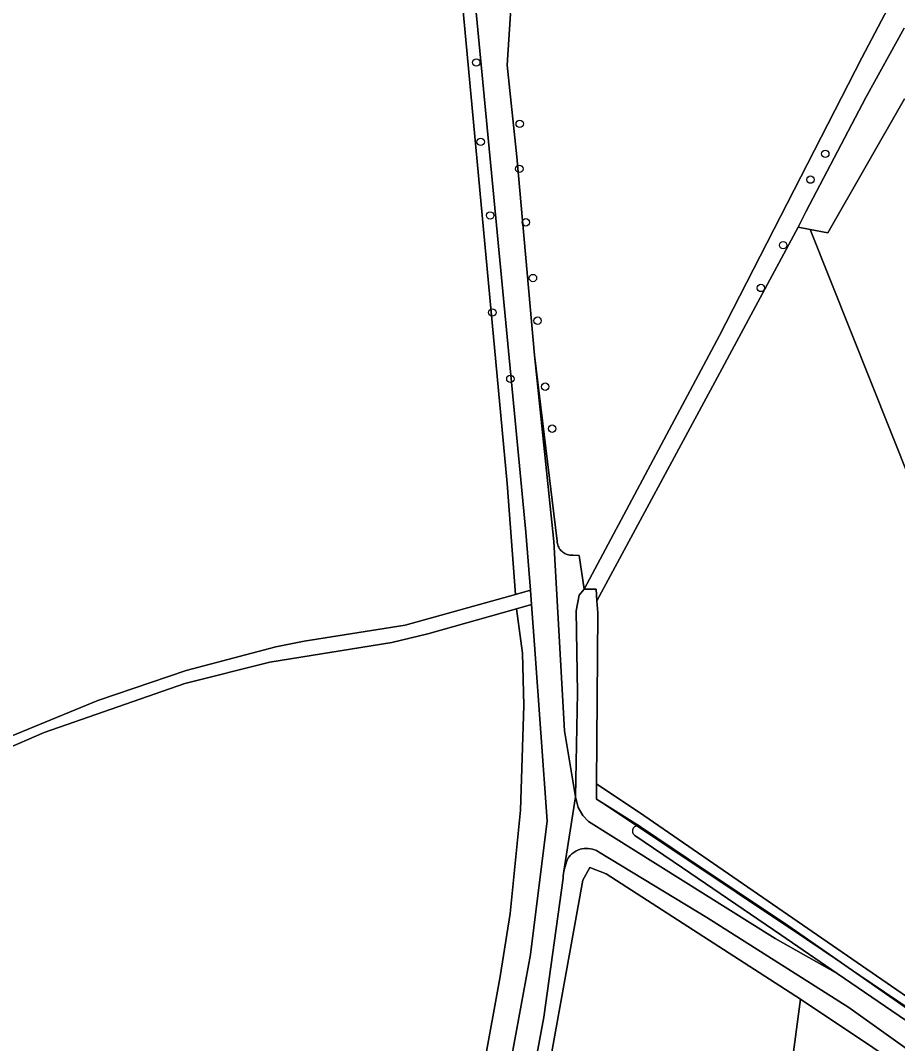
# Model space of a CAD drawing. Extents: x 162722 to 165104, y 384719 to 386284.
# Drawn here: x 164146 to 164262.4, y 385537.6 to 385673.3 of the extents above; entities that cross this region are included whole.
import ezdxf

# ---------------------------------------------------------------- set-up
doc = ezdxf.new("R2010")
doc.units = 0
for name, color, linetype in [('IMGEO_Boom', 7, 'Continuous'), ('IMGEO_Gemengd_bos', 7, 'Continuous'), ('IMGEO_Grasland_agrarisch', 7, 'Continuous'), ('IMGEO_Grasland_overig', 7, 'Continuous'), ('IMGEO_Groenvoorziening', 7, 'Continuous'), ('IMGEO_Hek', 7, 'Continuous'), ('IMGEO_Loofbos', 7, 'Continuous'), ('IMGEO_Rijbaan_lokaal_onverhard', 7, 'Continuous'), ('IMGEO_Voetpad_halfverhard', 7, 'Continuous'), ('IMGEO_Waterloop', 7, 'Continuous')]:
    doc.layers.add(name, color=color, linetype=linetype)

msp = doc.modelspace()

# ---------------------------------------------------------------- linework, layer by layer
at = {"layer": 'IMGEO_Boom'}
for centre in [(164206.51, 385667.75), (164212.27, 385659.62), (164207.09, 385657.23), (164252.81, 385655.64), (164212.22, 385653.63), (164250.85, 385652.21), (164208.34, 385647.46), (164213.09, 385646.54), (164247.22, 385643.52), (164214.03, 385639.15), (164244.27, 385637.83), (164208.64, 385634.58), (164214.64, 385633.49), (164211.03, 385625.77), (164215.65, 385624.73), (164216.57, 385619.16)]:
    msp.add_circle(centre, 0.489, dxfattribs=at)
at = {"layer": 'IMGEO_Gemengd_bos'}
msp.add_lwpolyline([(164137.77, 385575.48), (164156.3, 385583.08), (164168.01, 385587.08), (164179.92, 385590.22), (164183.69, 385590.95), (164197.08, 385593.06), (164211.69, 385597.16), (164210.59, 385611.87), (164203, 385693.59)], dxfattribs=at)
at = {"layer": 'IMGEO_Grasland_agrarisch'}
for points in [[(164211.06, 385674.22), (164210.61, 385667.41), (164211.91, 385655.22), (164214.22, 385628.93), (164217.23, 385604.24), (164217.24, 385604.07), (164217.27, 385603.9), (164217.31, 385603.73), (164217.37, 385603.57), (164217.44, 385603.42), (164217.52, 385603.27), (164217.62, 385603.13), (164217.73, 385603), (164217.85, 385602.88), (164217.98, 385602.77), (164218.11, 385602.67), (164218.26, 385602.58), (164218.42, 385602.51), (164218.58, 385602.45), (164218.74, 385602.41), (164218.91, 385602.38), (164219.08, 385602.37), (164219.25, 385602.37), (164219.35, 385602.38), (164220.17, 385602.31), (164220.84, 385597.86), (164238.78, 385631.51), (164257.64, 385668.37), (164289.66, 385729.19)], [(164263.33, 385662.94), (164253.13, 385645.14), (164250.82, 385645.59), (164301.81, 385517.67)]]:
    msp.add_lwpolyline(points, dxfattribs=at)
msp.add_lwpolyline([(164250.82, 385645.59), (164249.19, 385645.91), (164238.18, 385625.43), (164222.51, 385596.29), (164222.63, 385594.73), (164222.46, 385572.01), (164228.73, 385567.83), (164286.62, 385527.92), (164292.32, 385523.55), (164301.81, 385517.67)], close=True, dxfattribs=at)
at = {"layer": 'IMGEO_Grasland_overig'}
for points in [[(164263.29, 385672.3), (164258.18, 385663.13), (164250.24, 385647.93), (164249.19, 385645.91), (164250.82, 385645.59), (164253.13, 385645.14), (164263.33, 385662.94)], [(164138.74, 385574.33), (164149.18, 385578.85), (164167.84, 385585.33), (164179.12, 385588.15), (164195.3, 385590.79), (164200.07, 385591.94), (164211.83, 385595.26), (164213.83, 385595.83), (164213.68, 385597.72), (164211.69, 385597.16), (164197.08, 385593.06), (164183.69, 385590.95), (164179.92, 385590.22), (164168.01, 385587.08), (164156.3, 385583.08), (164137.77, 385575.48)], [(164286.62, 385527.92), (164228.73, 385567.83), (164222.46, 385572.01), (164222.45, 385569.97), (164228.26, 385566.35), (164228.3, 385566.32), (164234.68, 385562.04), (164247.99, 385553.11), (164265.3, 385541.03), (164267.96, 385539.18)]]:
    msp.add_lwpolyline(points, dxfattribs=at)
at = {"layer": 'IMGEO_Groenvoorziening'}
msp.add_lwpolyline([(164220.17, 385602.31), (164219.35, 385602.38), (164219.25, 385602.37), (164219.08, 385602.37), (164218.91, 385602.38), (164218.74, 385602.41), (164218.58, 385602.45), (164218.42, 385602.51), (164218.26, 385602.58), (164218.11, 385602.67), (164217.98, 385602.77), (164217.85, 385602.88), (164217.73, 385603), (164217.62, 385603.13), (164217.52, 385603.27), (164217.44, 385603.42), (164217.37, 385603.57), (164217.31, 385603.73), (164217.27, 385603.9), (164217.24, 385604.07), (164217.23, 385604.24), (164214.22, 385628.93), (164216.81, 385604.17), (164218.2, 385579.05), (164219.65, 385570.28), (164219.93, 385584.08), (164219.75, 385594.99), (164220.15, 385597.05), (164220.84, 385597.86)], close=True, dxfattribs=at)
for points in [[(164228.26, 385566.35), (164222.45, 385569.97), (164222.46, 385572.01), (164222.63, 385594.73), (164222.51, 385596.29), (164222.4, 385597.85), (164220.84, 385597.86), (164220.15, 385597.05), (164219.75, 385594.99), (164219.93, 385584.08), (164219.65, 385570.28), (164220.03, 385568.9), (164220.66, 385567.83), (164221.39, 385567), (164246.14, 385551.49), (164254.39, 385546.84)], [(164254.39, 385546.84), (164246.93, 385551.97), (164233.87, 385560.86), (164227.53, 385565.18)]]:
    msp.add_lwpolyline(points, dxfattribs=at)
msp.add_arc((164227.92, 385565.75), 0.692, 60.0684, 235.7452, dxfattribs=at)
at = {"layer": 'IMGEO_Hek'}
msp.add_lwpolyline([(164302.74, 385515.32), (164288.37, 385524.69), (164270.63, 385537.64), (164252.5, 385549.91), (164250.3, 385551.38), (164222.45, 385569.97), (164222.63, 385594.73)], dxfattribs=at)
at = {"layer": 'IMGEO_Loofbos'}
msp.add_lwpolyline([(164205.64, 385683.25), (164203, 385693.59), (164210.59, 385611.87), (164211.69, 385597.16), (164213.68, 385597.72), (164213.09, 385605.41)], close=True, dxfattribs=at)
for points in [[(164207.49, 385534.56), (164209.67, 385546.47), (164211.02, 385554.8), (164212.36, 385568.54), (164212.8, 385582.41), (164212.64, 385589.37), (164212.21, 385592.62), (164211.83, 385595.26), (164200.07, 385591.94), (164195.3, 385590.79), (164179.12, 385588.15), (164167.84, 385585.33), (164149.18, 385578.85), (164138.74, 385574.33)], [(164210, 385529.18), (164213.7, 385549.36), (164215.91, 385567.1), (164214.24, 385590.48), (164213.83, 385595.83), (164211.83, 385595.26), (164212.21, 385592.62), (164212.64, 385589.37), (164212.8, 385582.41), (164212.36, 385568.54), (164211.02, 385554.8), (164209.67, 385546.47), (164207.49, 385534.56)], [(164249.52, 385543.44), (164223.72, 385560.06), (164221.56, 385560.9), (164220.64, 385559.23), (164215.31, 385529.59), (164210.99, 385501.88), (164210.29, 385495.21), (164207.09, 385470.28), (164205.88, 385461.49), (164204.24, 385450.02), (164201.3, 385431.89), (164197.95, 385408.95), (164192.7, 385374.58), (164190.9, 385361.39), (164190.61, 385357.56), (164186.06, 385330.9), (164185.07, 385323.7), (164181.14, 385299.55)], [(164180.52, 385299.07), (164207.13, 385298.84), (164215.05, 385354.01), (164215.6, 385357.8), (164216.9, 385365.66), (164221.07, 385365.32), (164232.76, 385432.35), (164240.82, 385477.91), (164249.52, 385543.44)], [(164314.26, 385500), (164307, 385504.9), (164284.08, 385520.35), (164283.62, 385520.66), (164278.75, 385523.91), (164278.45, 385524.11), (164249.52, 385543.44), (164240.82, 385477.91), (164232.76, 385432.35), (164221.07, 385365.32), (164216.9, 385365.66), (164215.6, 385357.8), (164215.05, 385354.01), (164207.13, 385298.84), (164206.52, 385294.5), (164208.79, 385294.77), (164231.46, 385295.02), (164297.28, 385293.39), (164337.86, 385292.59), (164338.37, 385303.97), (164338.52, 385313.29), (164338.21, 385345.1)]]:
    msp.add_lwpolyline(points, dxfattribs=at)
at = {"layer": 'IMGEO_Rijbaan_lokaal_onverhard'}
msp.add_lwpolyline([(164264.42, 385539.97), (164254.39, 385546.84), (164246.14, 385551.49), (164221.39, 385567), (164220.66, 385567.83), (164220.03, 385568.9), (164219.65, 385570.28), (164218.14, 385560.43), (164218.28, 385561.05), (164218.47, 385561.65), (164218.72, 385562.22), (164218.77, 385562.29), (164218.98, 385562.52), (164219.2, 385562.73), (164219.45, 385562.92), (164219.71, 385563.08), (164219.98, 385563.23), (164220.27, 385563.34), (164220.52, 385563.4), (164220.8, 385563.44), (164221.09, 385563.45), (164221.37, 385563.44), (164221.65, 385563.4), (164221.93, 385563.34), (164222.2, 385563.26), (164222.46, 385563.15), (164222.71, 385563.01), (164222.95, 385562.86), (164237.1, 385554.27), (164255.94, 385542.34), (164278.85, 385525.95)], dxfattribs=at)
at = {"layer": 'IMGEO_Voetpad_halfverhard'}
for points in [[(164194.83, 385731.1), (164195.37, 385729.94), (164196.47, 385727.49), (164197.26, 385725.72), (164199.21, 385719.46), (164204.23, 385696.68), (164205.64, 385683.25), (164213.09, 385605.41), (164213.68, 385597.72), (164213.83, 385595.83), (164214.24, 385590.48), (164215.91, 385567.1), (164213.7, 385549.36), (164210, 385529.18)], [(164213.27, 385529.16), (164215.45, 385541.04), (164218.03, 385559.48), (164218.05, 385559.81), (164218.14, 385560.43), (164219.65, 385570.28), (164218.2, 385579.05), (164216.81, 385604.17), (164214.22, 385628.93), (164211.91, 385655.22), (164210.61, 385667.41), (164211.06, 385674.22), (164208.59, 385689.58), (164204.92, 385709.25), (164200.31, 385727.07), (164199.52, 385728.85), (164198.4, 385731.33)]]:
    msp.add_lwpolyline(points, dxfattribs=at)
at = {"layer": 'IMGEO_Waterloop'}
for points in [[(164289.66, 385729.19), (164257.64, 385668.37), (164238.78, 385631.51), (164220.84, 385597.86), (164222.4, 385597.85), (164222.51, 385596.29), (164238.18, 385625.43), (164249.19, 385645.91), (164250.24, 385647.93), (164258.18, 385663.13), (164263.29, 385672.3)], [(164227.53, 385565.18), (164233.87, 385560.86), (164246.93, 385551.97), (164254.39, 385546.84), (164264.42, 385539.97), (164267.19, 385538.07)], [(164228.3, 385566.32), (164228.26, 385566.35)], [(164267.96, 385539.18), (164265.3, 385541.03), (164247.99, 385553.11), (164234.68, 385562.04), (164228.3, 385566.32)], [(164278.85, 385525.95), (164255.94, 385542.34), (164237.1, 385554.27), (164222.95, 385562.86), (164222.71, 385563.01), (164222.46, 385563.15), (164222.2, 385563.26), (164221.93, 385563.34), (164221.65, 385563.4), (164221.37, 385563.44), (164221.09, 385563.45), (164220.8, 385563.44), (164220.52, 385563.4), (164220.27, 385563.34), (164219.98, 385563.23), (164219.71, 385563.08), (164219.45, 385562.92), (164219.2, 385562.73), (164218.98, 385562.52), (164218.77, 385562.29), (164218.72, 385562.22), (164218.47, 385561.65), (164218.28, 385561.05), (164218.14, 385560.43), (164218.05, 385559.81), (164218.03, 385559.48), (164215.45, 385541.04), (164213.27, 385529.16)], [(164215.31, 385529.59), (164220.64, 385559.23), (164221.56, 385560.9), (164223.72, 385560.06), (164249.52, 385543.44), (164278.45, 385524.11)]]:
    msp.add_lwpolyline(points, dxfattribs=at)
msp.add_arc((164227.92, 385565.75), 0.692, 60.0684, 235.7452, dxfattribs=at)

doc.saveas('drawing.dxf')
